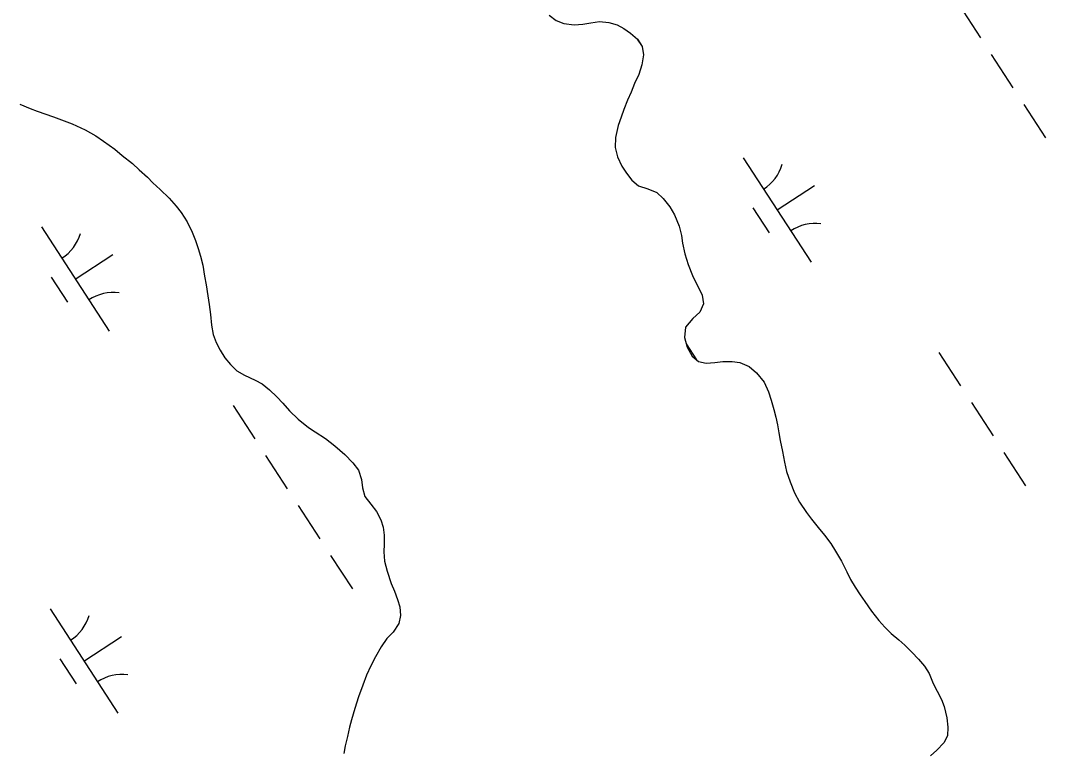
# Model space of a CAD drawing. Extents: x 3953924 to 3974542, y 193747 to 216192.
# Drawn here: x 3966329.5 to 3966741.8, y 207662.2 to 207956.4 of the extents above; entities that cross this region are included whole.
import ezdxf

# ---------------------------------------------------------------- set-up
doc = ezdxf.new("R2010")
doc.units = 0
doc.layers.add('V-TOPO-SHOR', color=7, linetype='Continuous')
doc.layers.add('V-WETL-SWMP', color=7, linetype='Continuous')

msp = doc.modelspace()

# ---------------------------------------------------------------- linework, layer by layer
at = {"layer": 'V-TOPO-SHOR'}
for points in [[(3966542.15, 207958.53), (3966544.94, 207956.35), (3966547.98, 207955.19), (3966552.18, 207954.66), (3966555.62, 207954.9), (3966558.93, 207955.39), (3966562.37, 207955.88), (3966566.18, 207955.48), (3966569.48, 207954.57), (3966572.15, 207953.16), (3966574.81, 207951.24), (3966577.59, 207948.81), (3966579.49, 207945.87), (3966580.11, 207942.56), (3966579.45, 207938.49), (3966578.16, 207934.68), (3966576.49, 207931), (3966575.07, 207927.45), (3966573.65, 207924.28), (3966572.11, 207920.47), (3966571.08, 207917.42), (3966569.91, 207914.12), (3966568.87, 207909.29), (3966568.72, 207905.22), (3966569.6, 207901.52), (3966571.36, 207897.7), (3966573.25, 207894.89), (3966575.4, 207892.08), (3966578.06, 207889.78), (3966581.87, 207888.61), (3966585.43, 207887.19), (3966587.96, 207884.77), (3966590.61, 207881.32), (3966592.5, 207878.13), (3966594.39, 207873.54), (3966595.39, 207869.84), (3966595.75, 207866.79), (3966596.75, 207862.46), (3966598, 207858.13), (3966599.76, 207853.79), (3966601.77, 207849.71), (3966603.66, 207845.89), (3966604.15, 207842.32), (3966602.74, 207839.02), (3966599.93, 207836.49), (3966596.98, 207832.94), (3966596.58, 207828.75), (3966597.58, 207824.92), (3966599.72, 207821.23), (3966602.25, 207819.18), (3966605.31, 207818.52), (3966608.74, 207818.76), (3966612.05, 207819.12), (3966615.74, 207819.11), (3966618.79, 207818.71), (3966622.6, 207817.17), (3966625.51, 207814.61), (3966628.55, 207810.77), (3966630.31, 207806.95), (3966631.44, 207803.51), (3966632.56, 207799.81), (3966633.31, 207796.76), (3966633.93, 207793.7), (3966634.55, 207790.39), (3966635.04, 207787.33), (3966636.04, 207782.88), (3966636.78, 207778.67), (3966637.65, 207774.85), (3966639.03, 207770.65), (3966640.79, 207766.31), (3966642.8, 207762.49), (3966645.58, 207758.4), (3966647.6, 207755.72), (3966650.39, 207752.4), (3966652.92, 207749.21), (3966655.44, 207745.89), (3966657.34, 207742.82), (3966659.73, 207738.74), (3966661.87, 207734.53), (3966663.39, 207731.47), (3966665.28, 207728.28), (3966667.17, 207725.21), (3966669.06, 207722.53), (3966671.84, 207718.7), (3966674.75, 207714.87), (3966677.15, 207712.19), (3966679.69, 207709.63), (3966682.85, 207707.2), (3966685.26, 207705.02), (3966688.04, 207702.21), (3966690.7, 207699.4), (3966693.1, 207696.59), (3966695, 207693.65), (3966696.63, 207689.57), (3966698.27, 207686.51)], [(3966329.26, 207922.67), (3966333.33, 207920.99), (3966336.14, 207919.82), (3966342.77, 207917.62)], [(3966342.77, 207917.62), (3966347.11, 207915.93), (3966350.29, 207914.77), (3966355.52, 207912.32), (3966359.72, 207909.99), (3966362.9, 207907.81), (3966367.36, 207904.59), (3966370.41, 207902.02), (3966374.48, 207898.81), (3966377.28, 207896.24), (3966380.59, 207893.28), (3966382.75, 207890.97), (3966385.67, 207888.28), (3966389.23, 207884.81), (3966392.15, 207881.6), (3966394.05, 207879.04), (3966396.46, 207875.32), (3966398.49, 207871.22), (3966399.88, 207867.89), (3966401.01, 207864.57), (3966401.89, 207861.49), (3966402.76, 207857.92), (3966403.51, 207853.44), (3966404.13, 207849.99), (3966404.87, 207845.51), (3966405.37, 207842.06), (3966405.86, 207838.1), (3966406.34, 207833.75), (3966406.96, 207830.05), (3966408.22, 207826.72), (3966409.74, 207823.64), (3966411.64, 207820.57), (3966413.93, 207817.87), (3966416.47, 207815.43), (3966419.53, 207813.63), (3966423.86, 207811.69), (3966426.67, 207810.15), (3966429.59, 207807.7), (3966432.64, 207804.88), (3966435.06, 207802.31), (3966437.72, 207799.23), (3966441.15, 207795.89), (3966445.35, 207792.55), (3966448.03, 207790.88), (3966452.1, 207788.17), (3966455.92, 207785.22), (3966459.99, 207781.74), (3966463.16, 207778.41), (3966465.45, 207775.46), (3966466.58, 207771.62), (3966467.07, 207768.3), (3966467.95, 207764.84), (3966470.36, 207761.77), (3966472.65, 207758.82), (3966474.42, 207755.49), (3966475.3, 207752.54), (3966475.79, 207749.22), (3966475.77, 207745.64), (3966475.63, 207742.58), (3966475.87, 207738.74), (3966477, 207734.78), (3966478.63, 207729.79), (3966479.89, 207726.72), (3966481.15, 207723.39), (3966482.03, 207720.45), (3966482.27, 207716.87), (3966481.62, 207713.68), (3966479.43, 207710.24), (3966476.86, 207707.7), (3966474.54, 207704.26), (3966472.22, 207700.31), (3966470.42, 207696.62), (3966468.61, 207692.92), (3966467.18, 207688.84), (3966465.5, 207684.25), (3966463.94, 207679.53), (3966462.64, 207674.94), (3966461.86, 207672.01), (3966460.95, 207668.18), (3966460.04, 207664.48), (3966459.51, 207661.42)], [(3966698.27, 207686.51), (3966699.91, 207683.07), (3966701.04, 207680.26), (3966702.03, 207675.8), (3966702.52, 207671.99), (3966702.38, 207668.55), (3966700.83, 207665.63), (3966698.02, 207662.72), (3966695.47, 207660.44)]]:
    msp.add_lwpolyline(points, dxfattribs=at)
at = {"layer": 'V-WETL-SWMP'}
for p, q in [((3966706.87, 207962.75), (3966715.59, 207949.34)), ((3966544.94, 207956.35), (3966547.98, 207955.19)), ((3966555.62, 207954.9), (3966558.93, 207955.39)), ((3966558.93, 207955.39), (3966562.37, 207955.88)), ((3966562.37, 207955.88), (3966566.18, 207955.48)), ((3966566.18, 207955.48), (3966569.48, 207954.57)), ((3966547.98, 207955.19), (3966552.18, 207954.66)), ((3966552.18, 207954.66), (3966555.62, 207954.9)), ((3966569.48, 207954.57), (3966572.15, 207953.16)), ((3966572.15, 207953.16), (3966574.81, 207951.24)), ((3966574.81, 207951.24), (3966577.6, 207948.81)), ((3966577.6, 207948.81), (3966579.49, 207945.87)), ((3966579.49, 207945.87), (3966580.11, 207942.56)), ((3966580.11, 207942.56), (3966579.45, 207938.49)), ((3966719.96, 207942.63), (3966728.69, 207929.22)), ((3966578.16, 207934.68), (3966576.49, 207931)), ((3966579.45, 207938.49), (3966578.16, 207934.68)), ((3966576.49, 207931), (3966575.07, 207927.45)), ((3966575.07, 207927.45), (3966573.65, 207924.27)), ((3966573.65, 207924.27), (3966572.11, 207920.47)), ((3966733.05, 207922.52), (3966741.78, 207909.11)), ((3966572.11, 207920.47), (3966571.08, 207917.42)), ((3966569.91, 207914.12), (3966568.87, 207909.29)), ((3966571.08, 207917.42), (3966569.91, 207914.12)), ((3966568.87, 207909.29), (3966568.72, 207905.22)), ((3966568.72, 207905.22), (3966569.6, 207901.52)), ((3966569.6, 207901.52), (3966571.36, 207897.7)), ((3966571.36, 207897.7), (3966573.25, 207894.89)), ((3966620.19, 207901.05), (3966647.47, 207859.14)), ((3966573.25, 207894.89), (3966575.4, 207892.08)), ((3966575.4, 207892.08), (3966578.06, 207889.78)), ((3966578.06, 207889.78), (3966581.87, 207888.61)), ((3966633.83, 207880.1), (3966648.91, 207889.92)), ((3966581.87, 207888.61), (3966585.43, 207887.19)), ((3966585.43, 207887.19), (3966587.96, 207884.77)), ((3966587.96, 207884.77), (3966590.61, 207881.32)), ((3966590.61, 207881.32), (3966592.5, 207878.13)), ((3966592.5, 207878.13), (3966594.39, 207873.54)), ((3966624.09, 207880.92), (3966630.63, 207870.86)), ((3966337.89, 207873.26), (3966365.17, 207831.36)), ((3966594.39, 207873.54), (3966595.39, 207869.84)), ((3966595.39, 207869.84), (3966595.75, 207866.79)), ((3966595.75, 207866.79), (3966596.75, 207862.46)), ((3966351.53, 207852.31), (3966366.62, 207862.13)), ((3966596.75, 207862.46), (3966598, 207858.13)), ((3966598, 207858.13), (3966599.76, 207853.79)), ((3966341.79, 207853.13), (3966348.34, 207843.07)), ((3966599.76, 207853.79), (3966603.66, 207845.88)), ((3966603.66, 207845.88), (3966604.15, 207842.32)), ((3966604.15, 207842.32), (3966602.74, 207839.02)), ((3966599.93, 207836.49), (3966596.98, 207832.94)), ((3966602.74, 207839.02), (3966599.93, 207836.49)), ((3966596.98, 207832.94), (3966596.58, 207828.75)), ((3966596.58, 207828.75), (3966597.58, 207824.92)), ((3966597.22, 207826.28), (3966601.4, 207819.87)), ((3966597.58, 207824.92), (3966599.72, 207821.22)), ((3966599.72, 207821.22), (3966602.25, 207819.18)), ((3966698.85, 207822.76), (3966707.58, 207809.35)), ((3966602.25, 207819.18), (3966605.31, 207818.52)), ((3966605.31, 207818.52), (3966608.74, 207818.76)), ((3966608.74, 207818.76), (3966612.05, 207819.13)), ((3966612.05, 207819.13), (3966615.74, 207819.11)), ((3966615.74, 207819.11), (3966618.79, 207818.71)), ((3966618.79, 207818.71), (3966622.6, 207817.17)), ((3966622.6, 207817.17), (3966625.51, 207814.61)), ((3966625.51, 207814.61), (3966628.55, 207810.77)), ((3966628.55, 207810.77), (3966630.31, 207806.95)), ((3966630.31, 207806.95), (3966631.44, 207803.51)), ((3966631.44, 207803.51), (3966632.56, 207799.81)), ((3966414.96, 207801.37), (3966423.69, 207787.96)), ((3966632.56, 207799.81), (3966633.31, 207796.76)), ((3966711.95, 207802.64), (3966720.68, 207789.23)), ((3966633.31, 207796.76), (3966633.93, 207793.7)), ((3966633.93, 207793.7), (3966634.55, 207790.39)), ((3966634.55, 207790.39), (3966635.04, 207787.33)), ((3966635.04, 207787.33), (3966636.04, 207782.88)), ((3966636.04, 207782.88), (3966636.78, 207778.67)), ((3966725.04, 207782.53), (3966733.77, 207769.12)), ((3966428.06, 207781.26), (3966436.79, 207767.85)), ((3966636.78, 207778.67), (3966637.65, 207774.85)), ((3966637.65, 207774.85), (3966639.03, 207770.65)), ((3966639.03, 207770.65), (3966640.79, 207766.31)), ((3966640.79, 207766.31), (3966642.81, 207762.49)), ((3966642.81, 207762.49), (3966645.58, 207758.4)), ((3966441.15, 207761.14), (3966449.88, 207747.74)), ((3966645.58, 207758.4), (3966647.6, 207755.72)), ((3966647.6, 207755.72), (3966650.39, 207752.4)), ((3966650.39, 207752.4), (3966652.92, 207749.2)), ((3966652.92, 207749.2), (3966655.44, 207745.88)), ((3966655.44, 207745.88), (3966657.34, 207742.82)), ((3966454.24, 207741.03), (3966462.97, 207727.62)), ((3966657.34, 207742.82), (3966659.73, 207738.74)), ((3966659.73, 207738.74), (3966661.87, 207734.53)), ((3966661.87, 207734.53), (3966663.39, 207731.47)), ((3966663.39, 207731.47), (3966665.28, 207728.28)), ((3966665.28, 207728.28), (3966667.17, 207725.21)), ((3966667.17, 207725.21), (3966669.06, 207722.53)), ((3966669.06, 207722.53), (3966671.84, 207718.7)), ((3966341.38, 207719.56), (3966368.66, 207677.66)), ((3966671.84, 207718.7), (3966674.75, 207714.87)), ((3966674.75, 207714.87), (3966677.15, 207712.19)), ((3966677.15, 207712.19), (3966679.69, 207709.63)), ((3966355.02, 207698.61), (3966370.1, 207708.43)), ((3966679.69, 207709.63), (3966682.85, 207707.2)), ((3966682.85, 207707.2), (3966685.26, 207705.02)), ((3966685.26, 207705.02), (3966688.04, 207702.21)), ((3966688.04, 207702.21), (3966690.7, 207699.4)), ((3966345.28, 207699.43), (3966351.83, 207689.37)), ((3966690.7, 207699.4), (3966693.1, 207696.59)), ((3966693.1, 207696.59), (3966695, 207693.65)), ((3966695, 207693.65), (3966696.63, 207689.57)), ((3966696.63, 207689.57), (3966698.27, 207686.51)), ((3966698.27, 207686.51), (3966699.91, 207683.07)), ((3966699.91, 207683.07), (3966701.04, 207680.26)), ((3966701.04, 207680.26), (3966702.03, 207675.8)), ((3966702.03, 207675.8), (3966702.52, 207671.99)), ((3966702.52, 207671.99), (3966702.38, 207668.55)), ((3966702.38, 207668.55), (3966700.83, 207665.63)), ((3966698.02, 207662.72), (3966695.47, 207660.45)), ((3966700.83, 207665.63), (3966698.02, 207662.72))]:
    msp.add_line(p, q, dxfattribs=at)
for points in [[(3966329.25, 207922.67), (3966333.33, 207920.99), (3966336.14, 207919.82), (3966342.77, 207917.62)], [(3966342.77, 207917.62), (3966347.1, 207915.93), (3966350.29, 207914.77), (3966355.52, 207912.32), (3966359.72, 207909.99), (3966362.9, 207907.81), (3966367.36, 207904.59), (3966370.41, 207902.02), (3966374.48, 207898.81), (3966377.28, 207896.24), (3966380.59, 207893.28), (3966382.75, 207890.97), (3966385.67, 207888.28), (3966389.23, 207884.81), (3966392.15, 207881.6), (3966394.06, 207879.04), (3966396.46, 207875.32), (3966398.49, 207871.22), (3966399.88, 207867.89), (3966401.01, 207864.57), (3966401.89, 207861.49), (3966402.76, 207857.91), (3966403.51, 207853.44), (3966404.13, 207849.99), (3966404.87, 207845.51), (3966405.37, 207842.06), (3966405.86, 207838.1), (3966406.35, 207833.75), (3966406.96, 207830.05), (3966408.23, 207826.72), (3966409.74, 207823.64), (3966411.64, 207820.57), (3966413.93, 207817.88), (3966416.47, 207815.43), (3966419.53, 207813.63), (3966423.86, 207811.69), (3966426.66, 207810.15), (3966429.59, 207807.7), (3966432.64, 207804.88), (3966435.06, 207802.31), (3966437.72, 207799.23), (3966441.15, 207795.89), (3966445.35, 207792.55), (3966448.03, 207790.88), (3966452.1, 207788.17), (3966455.92, 207785.22), (3966459.99, 207781.75), (3966463.17, 207778.41), (3966465.45, 207775.46), (3966466.58, 207771.62), (3966467.07, 207768.3), (3966467.95, 207764.84), (3966470.36, 207761.77), (3966472.65, 207758.82), (3966474.42, 207755.49), (3966475.3, 207752.54), (3966475.79, 207749.22), (3966475.77, 207745.64), (3966475.63, 207742.58), (3966475.87, 207738.74), (3966477, 207734.78), (3966478.63, 207729.79), (3966479.89, 207726.72), (3966481.15, 207723.39), (3966482.03, 207720.45), (3966482.27, 207716.87), (3966481.62, 207713.68), (3966479.43, 207710.24), (3966476.86, 207707.7), (3966474.54, 207704.26), (3966472.22, 207700.31), (3966470.42, 207696.62), (3966468.61, 207692.92), (3966467.18, 207688.84), (3966465.5, 207684.25), (3966463.94, 207679.53), (3966462.64, 207674.94), (3966461.86, 207672.01), (3966460.95, 207668.18), (3966460.03, 207664.48), (3966459.51, 207661.42)]]:
    msp.add_lwpolyline(points, dxfattribs=at)
for centre, start, end in [((3966618.96, 207903.38), 302.2901, 343.8338), ((3966649.1, 207857.08), 82.2901, 123.8337), ((3966336.66, 207875.59), 302.2901, 343.8338), ((3966366.8, 207829.29), 82.2901, 123.8337), ((3966340.15, 207721.89), 302.2901, 343.8338), ((3966370.29, 207675.59), 82.2901, 123.8337)]:
    msp.add_arc(centre, 17.62, start, end, dxfattribs=at)

doc.saveas('drawing.dxf')
